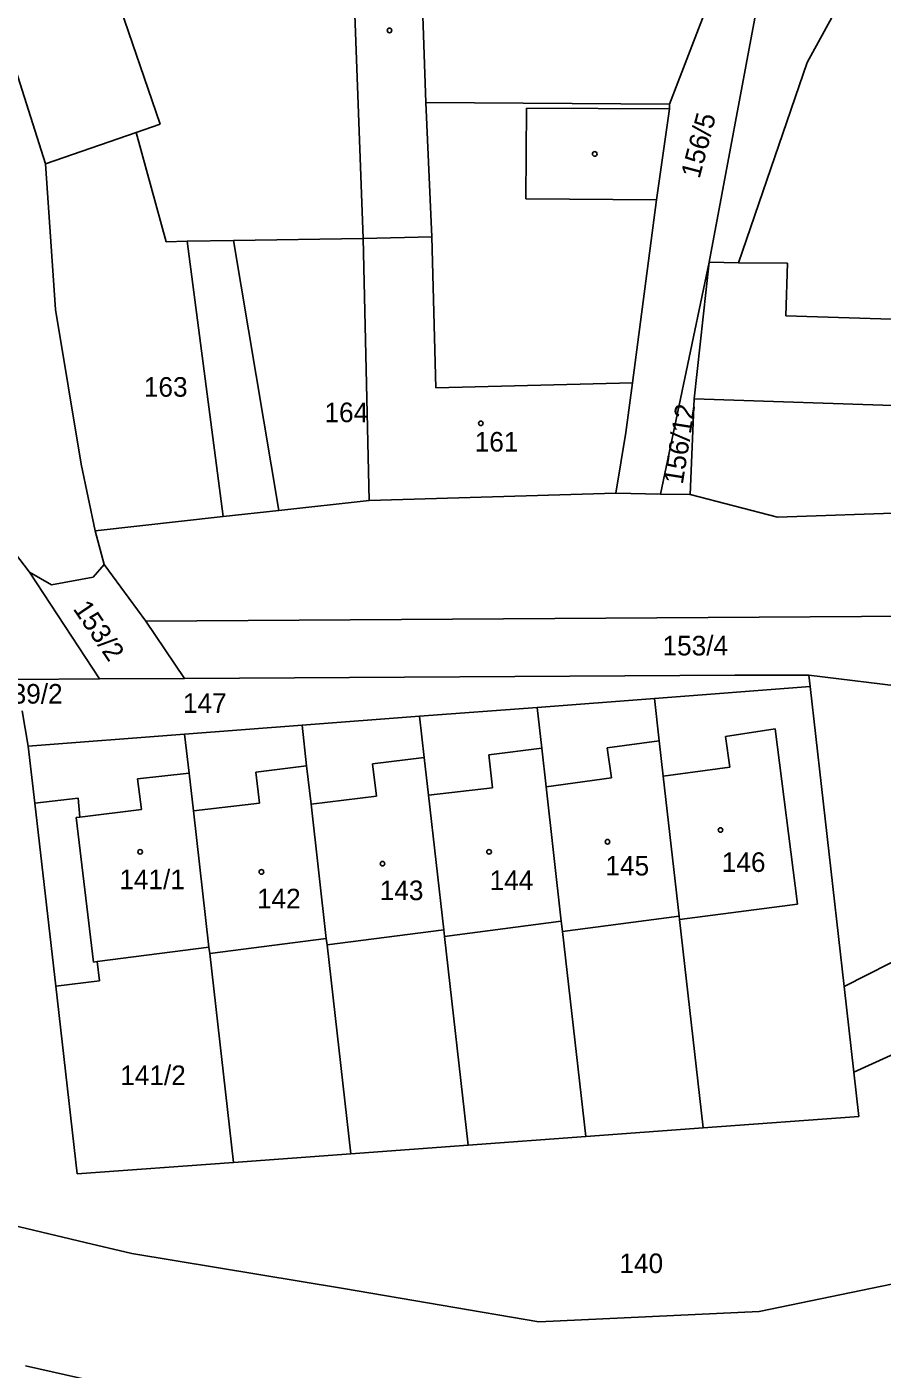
# Model space of a CAD drawing. Extents: x -563148 to -561712, y -1182311 to -1179502.
# Drawn here: x -562731.1 to -562665.6, y -1180530.4 to -1180427.6 of the extents above; entities that cross this region are included whole.
import ezdxf

# ---------------------------------------------------------------- set-up
doc = ezdxf.new("R2010")
doc.units = 0
for name, color, linetype in [('Vrstva 55', 7, 'Continuous'), ('Vrstva 56', 7, 'Continuous'), ('Vrstva 57', 7, 'Continuous')]:
    doc.layers.add(name, color=color, linetype=linetype)

msp = doc.modelspace()

# ---------------------------------------------------------------- linework, layer by layer
at = {"layer": 'Vrstva 55'}
for p, q in [((-562681.91, -1180433.51), (-562673.07, -1180410.51)), ((-562700.56, -1180433.39), (-562701.32, -1180411.83)), ((-562672.67, -1180412.27), (-562678.87, -1180445.62)), ((-562729.69, -1180438.09), (-562734.44, -1180423.14)), ((-562671.38, -1180430.33), (-562667.6, -1180423.44)), ((-562676.62, -1180445.65), (-562671.38, -1180430.33)), ((-562681.91, -1180433.51), (-562700.56, -1180433.39)), ((-562700.1, -1180443.67), (-562700.56, -1180433.39)), ((-562681.91, -1180433.87), (-562681.91, -1180433.51)), ((-562682.9, -1180440.84), (-562681.91, -1180433.87)), ((-562722.76, -1180435.67), (-562729.69, -1180438.09)), ((-562720.45, -1180444.04), (-562722.76, -1180435.67)), ((-562728.93, -1180449.22), (-562729.69, -1180438.09)), ((-562684.76, -1180454.85), (-562682.9, -1180440.84)), ((-562718.85, -1180444.01), (-562720.45, -1180444.04)), ((-562716.08, -1180465.09), (-562718.85, -1180444.01)), ((-562705.38, -1180443.79), (-562715.31, -1180443.95)), ((-562715.31, -1180443.95), (-562711.83, -1180464.62)), ((-562705.38, -1180443.79), (-562700.1, -1180443.67)), ((-562704.9, -1180463.86), (-562705.38, -1180443.79)), ((-562678.87, -1180445.62), (-562682.6, -1180463.37)), ((-562680.02, -1180456.07), (-562678.87, -1180445.62)), ((-562678.87, -1180445.62), (-562676.62, -1180445.65)), ((-562726.97, -1180461.07), (-562728.93, -1180449.22)), ((-562685.27, -1180458.65), (-562684.76, -1180454.85)), ((-562680.33, -1180463.41), (-562680.02, -1180456.07)), ((-562686.03, -1180463.3), (-562685.27, -1180458.65)), ((-562725.9, -1180466.18), (-562726.97, -1180461.07)), ((-562704.9, -1180463.86), (-562686.03, -1180463.3)), ((-562686.03, -1180463.3), (-562682.6, -1180463.37)), ((-562682.6, -1180463.37), (-562680.33, -1180463.41)), ((-562680.33, -1180463.41), (-562673.64, -1180465.13)), ((-562716.08, -1180465.09), (-562711.83, -1180464.62)), ((-562711.83, -1180464.62), (-562704.9, -1180463.86)), ((-562673.64, -1180465.13), (-562639.13, -1180463.94)), ((-562725.9, -1180466.18), (-562716.08, -1180465.09)), ((-562725.19, -1180468.76), (-562725.9, -1180466.18)), ((-562732.8, -1180466.86), (-562730.92, -1180469.34)), ((-562726.04, -1180469.73), (-562725.19, -1180468.76)), ((-562725.19, -1180468.76), (-562722.01, -1180473.11)), ((-562730.92, -1180469.34), (-562725.57, -1180477.52)), ((-562730.92, -1180469.34), (-562729.24, -1180470.32)), ((-562729.24, -1180470.32), (-562726.04, -1180469.73)), ((-562722.01, -1180473.11), (-562661.1, -1180472.71)), ((-562722.01, -1180473.11), (-562719.06, -1180477.48)), ((-562731.8, -1180477.56), (-562725.57, -1180477.52)), ((-562725.57, -1180477.52), (-562719.06, -1180477.48)), ((-562719.06, -1180477.48), (-562676.91, -1180477.22)), ((-562676.91, -1180477.22), (-562671.25, -1180477.23)), ((-562671.25, -1180477.23), (-562671.15, -1180478.11)), ((-562671.25, -1180477.23), (-562650.03, -1180479.83)), ((-562692.06, -1180479.7), (-562683.07, -1180479.02)), ((-562683.07, -1180479.02), (-562671.15, -1180478.11)), ((-562683.07, -1180479.02), (-562682.7, -1180482.27)), ((-562671.15, -1180478.11), (-562668.55, -1180501.06)), ((-562731.49, -1180479.96), (-562731.01, -1180482.66)), ((-562701.06, -1180480.38), (-562692.06, -1180479.7)), ((-562692.06, -1180479.7), (-562691.7, -1180482.83)), ((-562719.04, -1180481.75), (-562710.05, -1180481.07)), ((-562710.05, -1180481.07), (-562701.06, -1180480.38)), ((-562710.05, -1180481.07), (-562709.7, -1180484.17)), ((-562701.06, -1180480.38), (-562700.7, -1180483.54)), ((-562731.01, -1180482.66), (-562719.04, -1180481.75)), ((-562719.04, -1180481.75), (-562718.7, -1180484.74)), ((-562731.01, -1180482.66), (-562730.51, -1180487.04)), ((-562691.7, -1180482.83), (-562691.37, -1180485.79)), ((-562682.7, -1180482.27), (-562682.4, -1180484.96)), ((-562709.7, -1180484.17), (-562709.36, -1180487.12)), ((-562700.7, -1180483.54), (-562700.37, -1180486.42)), ((-562718.7, -1180484.74), (-562718.37, -1180487.63)), ((-562682.4, -1180484.96), (-562681.18, -1180495.69)), ((-562691.37, -1180485.79), (-562690.2, -1180496.08)), ((-562730.51, -1180487.04), (-562728.9, -1180501.05)), ((-562709.36, -1180487.12), (-562708.19, -1180497.39)), ((-562700.37, -1180486.42), (-562699.2, -1180496.73)), ((-562718.37, -1180487.63), (-562717.18, -1180498.05)), ((-562668.55, -1180501.06), (-562654.67, -1180494.07)), ((-562690.2, -1180496.08), (-562690.11, -1180496.85)), ((-562681.18, -1180495.69), (-562681.15, -1180495.93)), ((-562681.15, -1180495.93), (-562679.34, -1180511.9)), ((-562708.19, -1180497.39), (-562708.13, -1180497.89)), ((-562699.2, -1180496.73), (-562699.14, -1180497.24)), ((-562699.14, -1180497.24), (-562697.32, -1180513.22)), ((-562690.11, -1180496.85), (-562688.33, -1180512.56)), ((-562717.18, -1180498.05), (-562725.74, -1180499.16)), ((-562717.18, -1180498.05), (-562717.12, -1180498.55)), ((-562717.12, -1180498.55), (-562715.29, -1180514.54)), ((-562708.13, -1180497.89), (-562706.31, -1180513.88)), ((-562725.55, -1180500.65), (-562725.74, -1180499.16)), ((-562728.9, -1180501.05), (-562725.55, -1180500.65)), ((-562728.9, -1180501.05), (-562727.26, -1180515.42)), ((-562668.55, -1180501.06), (-562667.81, -1180507.63)), ((-562667.81, -1180507.63), (-562654.03, -1180501.39)), ((-562667.81, -1180507.63), (-562667.42, -1180511.02)), ((-562679.34, -1180511.9), (-562688.33, -1180512.56)), ((-562667.42, -1180511.02), (-562679.34, -1180511.9)), ((-562688.33, -1180512.56), (-562697.32, -1180513.22)), ((-562706.31, -1180513.88), (-562715.29, -1180514.54)), ((-562697.32, -1180513.22), (-562706.31, -1180513.88)), ((-562715.29, -1180514.54), (-562727.26, -1180515.42)), ((-562726.66, -1180520.68), (-562745.34, -1180516.21)), ((-562675.05, -1180525.97), (-562645.75, -1180519.88)), ((-562726.66, -1180520.68), (-562723.09, -1180521.53)), ((-562723.09, -1180521.53), (-562706.87, -1180524.2)), ((-562706.87, -1180524.2), (-562691.91, -1180526.75)), ((-562691.91, -1180526.75), (-562675.05, -1180525.97)), ((-562731.23, -1180530.13), (-562712.19, -1180534.37))]:
    msp.add_line(p, q, dxfattribs=at)
at = {"layer": 'Vrstva 56'}
for p, q in [((-562705.38, -1180443.79), (-562706.52, -1180412.23)), ((-562725.57, -1180421.44), (-562720.92, -1180435.03)), ((-562692.91, -1180440.76), (-562692.86, -1180433.81)), ((-562692.86, -1180433.81), (-562681.91, -1180433.87)), ((-562720.92, -1180435.03), (-562722.76, -1180435.67)), ((-562682.9, -1180440.84), (-562692.91, -1180440.76)), ((-562715.31, -1180443.95), (-562718.85, -1180444.01)), ((-562700.1, -1180443.67), (-562699.8, -1180455.24)), ((-562676.62, -1180445.65), (-562672.89, -1180445.69)), ((-562672.89, -1180445.69), (-562673.02, -1180449.71)), ((-562673.02, -1180449.71), (-562650.25, -1180450.47)), ((-562699.8, -1180455.24), (-562684.76, -1180454.85)), ((-562644.28, -1180457.27), (-562680.02, -1180456.07)), ((-562677.62, -1180481.92), (-562673.83, -1180481.34)), ((-562677.3, -1180484.28), (-562677.62, -1180481.92)), ((-562673.83, -1180481.34), (-562672.12, -1180494.76)), ((-562695.75, -1180483.34), (-562691.7, -1180482.83)), ((-562686.68, -1180482.79), (-562682.7, -1180482.27)), ((-562686.36, -1180485.09), (-562686.68, -1180482.79)), ((-562713.59, -1180484.65), (-562709.7, -1180484.17)), ((-562704.65, -1180484.01), (-562700.7, -1180483.54)), ((-562704.34, -1180486.49), (-562704.65, -1180484.01)), ((-562695.46, -1180485.85), (-562695.75, -1180483.34)), ((-562722.64, -1180485.17), (-562718.7, -1180484.74)), ((-562722.35, -1180487.51), (-562722.64, -1180485.17)), ((-562713.31, -1180487.04), (-562713.59, -1180484.65)), ((-562691.37, -1180485.79), (-562686.36, -1180485.09)), ((-562682.4, -1180484.96), (-562677.3, -1180484.28)), ((-562700.37, -1180486.42), (-562695.46, -1180485.85)), ((-562727.18, -1180486.64), (-562730.51, -1180487.04)), ((-562727.06, -1180488.1), (-562727.18, -1180486.64)), ((-562718.37, -1180487.63), (-562713.31, -1180487.04)), ((-562709.36, -1180487.12), (-562704.34, -1180486.49)), ((-562727.35, -1180488.14), (-562727.06, -1180488.1)), ((-562726.02, -1180499.2), (-562727.35, -1180488.14)), ((-562727.06, -1180488.1), (-562722.35, -1180487.51)), ((-562681.15, -1180495.93), (-562672.12, -1180494.76)), ((-562699.14, -1180497.24), (-562690.2, -1180496.08)), ((-562690.11, -1180496.85), (-562681.18, -1180495.69)), ((-562717.12, -1180498.55), (-562708.19, -1180497.39)), ((-562708.13, -1180497.89), (-562699.2, -1180496.73)), ((-562725.74, -1180499.16), (-562726.02, -1180499.2))]:
    msp.add_line(p, q, dxfattribs=at)
at = {"layer": 'Vrstva 57'}
for centre in [(-562703.35, -1180427.86), (-562687.64, -1180437.32), (-562696.36, -1180457.95), (-562678.01, -1180489.09), (-562686.66, -1180489.99), (-562722.44, -1180490.76), (-562695.73, -1180490.76), (-562713.16, -1180492.3), (-562703.89, -1180491.67)]:
    msp.add_circle(centre, 0.175, dxfattribs=at)

# ---------------------------------------------------------------- texts
for s, rotation, p in [('156/5', 75.2496, (-562679.62, -1180439.27)), ('156/12', 81, (-562680.9, -1180462.67)), ('153/2', 304.2088, (-562727.63, -1180472.15))]:
    msp.add_text(s, height=1.5, rotation=rotation, dxfattribs=at).set_placement(p)
for s, p in [('163', (-562722.16, -1180455.91)), ('164', (-562708.33, -1180457.86)), ('161', (-562696.83, -1180460.11)), ('153/4', (-562682.45, -1180475.72)), ('139/2', (-562733.4, -1180479.41)), ('147', (-562719.17, -1180480.12)), ('145', (-562686.82, -1180492.57)), ('146', (-562677.91, -1180492.3)), ('141/1', (-562724.04, -1180493.62)), ('144', (-562695.69, -1180493.69)), ('143', (-562704.1, -1180494.46)), ('142', (-562713.5, -1180495.09)), ('141/2', (-562723.97, -1180508.62)), ('140', (-562685.75, -1180523.02))]:
    msp.add_text(s, height=1.5, dxfattribs=at).set_placement(p)

doc.saveas('drawing.dxf')
